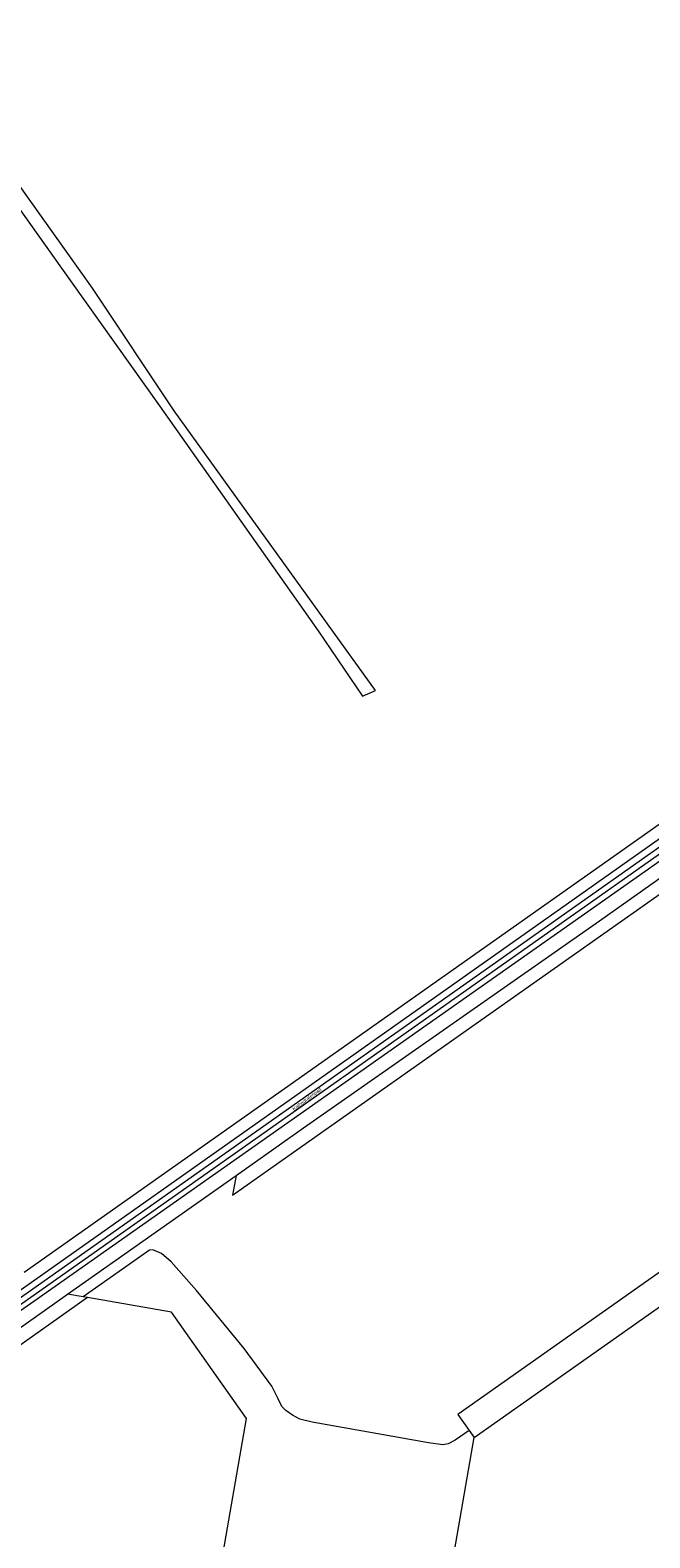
# Model space of a CAD drawing. Header units: metres. Extents: x 138165 to 154469, y 480134 to 494189.
# Tile 981 of 1056: x 151904 to 152122, y 482920 to 483450. Entities that reach past the tile are written whole.
import ezdxf

# ---------------------------------------------------------------- set-up
doc = ezdxf.new("R2010")
doc.units = ezdxf.units.M
doc.header["$LTSCALE"] = 0.001
doc.header["$MEASUREMENT"] = 0
doc.layers.add('TOP-L-topo objecten vlak', color=7, linetype='Continuous', lineweight=0)
doc.layers.add('TOP-T-topo huisnummering naamgeving', color=7, linetype='Continuous', lineweight=0)
doc.styles.add('Style-INTL_ISO', font='INTL_ISO.shx')

msp = doc.modelspace()

# ---------------------------------------------------------------- linework, layer by layer
at = {"layer": 'TOP-L-topo objecten vlak', "flags": 128}
for points in [[(151614.79, 483447.83), (151682.83, 483495.7), (151766.84, 483554.57), (151770.01, 483556.68), (151780.21, 483555.86), (151782.05, 483554.7), (151789.72, 483545.04), (151837.35, 483477.71), (151865.79, 483436.17), (151898.33, 483389.6), (151918.18, 483361.69), (151949.4, 483317.77), (152005.23, 483238.79), (152020.84, 483215.77), (152025.33, 483217.75), (151954.56, 483316.05), (151925.85, 483359.17), (151882.46, 483420.03), (151816.58, 483513.69), (151778.11, 483567.15), (151780.39, 483568.75)], [(152211.9, 483232.18), (152214.42, 483228.77), (152120.73, 483162.52), (151901.61, 483007.86), (151812.85, 482944.96), (151810.45, 482943.75), (151810.43, 482943.74), (151810.2, 482943.63), (151809.95, 482943.55), (151809.69, 482943.49), (151809.43, 482943.46), (151809.17, 482943.46), (151808.9, 482943.48), (151808.64, 482943.53), (151808.39, 482943.61), (151808.15, 482943.72), (151807.92, 482943.85), (151807.7, 482944), (151807.5, 482944.18)], [(152211.9, 483232.18), (152121.02, 483167.91), (151901.89, 483013.26)], [(151809.87, 482940.81), (151902.98, 483006.19), (152121.95, 483160.61), (152215.67, 483226.72)], [(151810.74, 482938.96), (151904.29, 483004.65), (152123.11, 483158.98), (152216.83, 483225.03)], [(152222.99, 483223.51), (152222.51, 483224.88), (152221.62, 483225.41), (152220.56, 483225.28), (152219.46, 483224.59), (152123.23, 483156.45), (151905.27, 483003.07), (151815.78, 482940.46), (151812.1, 482937.98), (151811.24, 482935.81), (151812.78, 482933.45), (151814.84, 482933.49), (151816.92, 482934.91), (151816.92, 482934.91), (151818.39, 482935.9), (151823.17, 482939.35), (151840.15, 482951.29), (151909.04, 483000), (151917.13, 483005.7)], [(151976.34, 483047.42), (152000, 483064.08), (152104.08, 483136.89), (152222.67, 483220.8), (152223.17, 483221.9), (152222.99, 483223.51)], [(151976.34, 483047.42), (151975.14, 483040.45), (152223.79, 483215.64), (152230.52, 483158.66), (152237.36, 483092.51), (152054.27, 482963.46), (152058.29, 482957.76)], [(152060.03, 482955.29), (152238.36, 483080.98), (152245.73, 482948.83), (152245.8, 482881.02)], [(151917.13, 483005.7), (151976.34, 483047.42)], [(152058.29, 482957.76), (152053.4, 482954.36), (152050.86, 482953.09), (152049.07, 482952.78), (152043.99, 482953.52), (152003.13, 482960.71), (151998.8, 482961.77), (151996.15, 482963.15), (151993.82, 482964.84), (151992.45, 482966.22), (151991.07, 482969.18), (151988.95, 482973.41), (151979.22, 482986.64), (151962.49, 483006.96), (151953.5, 483017.02), (151950.11, 483019.98), (151947.15, 483021.25), (151945.88, 483021.14), (151922.61, 483004.75)], [(151924.1, 483004.49), (151820.17, 482930.88)], [(151922.61, 483004.75), (151917.13, 483005.7)], [(151924.1, 483004.49), (151922.61, 483004.75)], [(151969.97, 482904.05), (151980, 482961.98), (151953.66, 482999.37), (151924.1, 483004.49)], [(152058.29, 482957.76), (152060.03, 482955.29)], [(152050.7, 482901.39), (152060.03, 482955.29)]]:
    msp.add_lwpolyline(points, dxfattribs=at)

# ---------------------------------------------------------------- texts
at = {"layer": 'TOP-T-topo huisnummering naamgeving', "style": 'Style-INTL_ISO'}
msp.add_text('Kathedralenpad', height=1.25, rotation=36.8, dxfattribs=at).set_placement((151996.73, 483070.04))

doc.saveas('drawing.dxf')
